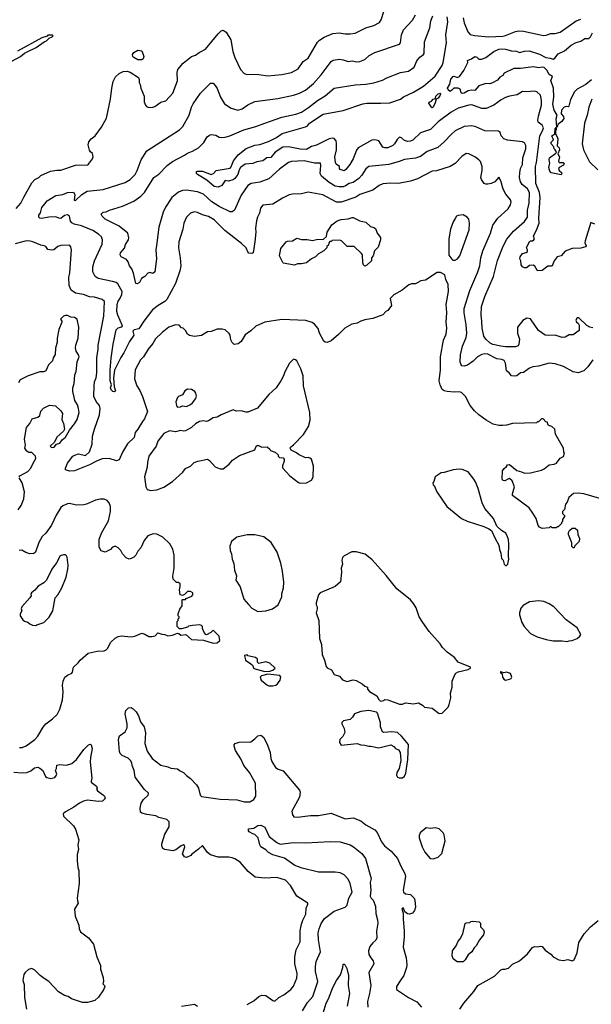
# Model space of a CAD drawing. Extents: x 1678759 to 1859541, y 384609 to 522867.
# Tile 383 of 466: x 1810131 to 1815899, y 420765 to 430697. Entities that reach past the tile are written whole.
import ezdxf

# ---------------------------------------------------------------- set-up
doc = ezdxf.new("R2010")
doc.units = 0

msp = doc.modelspace()

# ---------------------------------------------------------------- linework, layer by layer
at = {"layer": '0CON20XD'}
for points in [[(1810096.1, 428793.9), (1810141.4, 428845), (1810171.7, 428908.3), (1810255, 429050), (1810285, 429084.3), (1810324.5, 429105.5), (1810346.2, 429125), (1810441.8, 429168.2), (1810505, 429180), (1810545, 429180.6), (1810695, 429230.8), (1810815, 429234.4), (1810825, 429239.2), (1810865, 429292.5), (1810871.9, 429315), (1810866.1, 429346.1), (1810845, 429362.5), (1810835, 429380), (1810821.2, 429435), (1810830, 429465), (1810853.3, 429495), (1810893.9, 429526.1), (1810957.3, 429612.7), (1811006.2, 429705), (1811049.2, 429895), (1811060, 430005), (1811074.2, 430075), (1811099.7, 430120.3), (1811134.4, 430155.6), (1811175, 430173.8), (1811215, 430176.2), (1811247.7, 430167.7), (1811330, 430115), (1811338, 430095), (1811336.2, 430065), (1811346.2, 430045), (1811353.3, 430005), (1811386.7, 429925), (1811387, 429867), (1811400, 429835), (1811411.7, 429821.7), (1811433, 429813), (1811475, 429813.3), (1811495, 429820), (1811556.4, 429863.6), (1811605, 429878.8), (1811675.5, 429954.5), (1811725, 430080), (1811718.8, 430165), (1811726.7, 430195), (1811780.3, 430259.7), (1811813.3, 430285), (1811865, 430326), (1811905, 430338.8), (1811943, 430367), (1812005, 430398.8), (1812134, 430555), (1812165, 430583.8), (1812185, 430590), (1812215, 430572.5), (1812261.2, 430495), (1812281.4, 430375), (1812302.5, 430315), (1812359.2, 430195), (1812395, 430153.8), (1812415, 430146), (1812545, 430145.7), (1812635, 430131.4), (1812775, 430144.3), (1812875, 430164.3), (1812939.7, 430200.3), (1812992, 430275), (1813041.3, 430308.7), (1813135, 430470), (1813155, 430490), (1813205, 430522.2), (1813292.6, 430557.4), (1813355, 430565.8), (1813415, 430552.9), (1813465, 430552.9), (1813515, 430561.4), (1813623.3, 430615), (1813705, 430639.2), (1813761.2, 430668.8), (1813780, 430695), (1813810.7, 430789.3)], [(1815915, 427590), (1815885, 427596.7), (1815853.6, 427613.6), (1815775, 427690), (1815755, 427690), (1815742.5, 427665), (1815750, 427645), (1815766.7, 427636.7), (1815777, 427617), (1815778.3, 427561.7), (1815715, 427517.5), (1815675, 427516.7), (1815635, 427493.8), (1815605, 427491.2), (1815535.9, 427515.9), (1815465, 427510), (1815435, 427514.3), (1815365, 427562.9), (1815285, 427678), (1815250, 427685), (1815208.8, 427661.2), (1815154, 427595), (1815155.8, 427535), (1815173, 427473), (1815169.2, 427425), (1815161.9, 427408.1), (1815135, 427396.9), (1815035, 427397.6), (1814985, 427402.2), (1814905, 427420.8), (1814878.9, 427435), (1814836, 427475), (1814815.6, 427505.6), (1814797.1, 427585), (1814795.8, 427655), (1814787.5, 427715), (1814790.9, 427805), (1814823.8, 427905), (1814912.1, 428105), (1814953.4, 428266.6), (1815008.9, 428411.1), (1815047.8, 428482.2), (1815112.9, 428565), (1815225, 428661.9), (1815253.8, 428705), (1815254.2, 428775.8), (1815270.9, 428845), (1815275.3, 428955.3), (1815255, 428990.9), (1815203.1, 429035), (1815183.2, 429063.2), (1815173.8, 429105), (1815179.1, 429150.9), (1815185.4, 429194.6), (1815204.6, 429235), (1815208.2, 429305), (1815238.5, 429395), (1815238.9, 429428.9), (1815226.2, 429455), (1815205, 429464.3), (1815055, 429481.9), (1815015, 429494.2), (1814988.8, 429525), (1814980.7, 429560.7), (1814963.9, 429573.9), (1814825, 429574.4), (1814733.8, 429615), (1814695, 429625.5), (1814615, 429619.5), (1814526, 429575), (1814487, 429543), (1814416.1, 429463.9), (1814351.7, 429408.3), (1814243.1, 429366.9), (1814175, 429318.2), (1814125, 429299.6), (1814015, 429288.5), (1813960.8, 429265), (1813855.6, 429235.6), (1813655, 429217.8), (1813625, 429193.1), (1813585, 429129.2), (1813553.1, 429095), (1813495, 429053.4), (1813455, 429044), (1813419.4, 429020.6), (1813395, 429012.7), (1813355, 429010.4), (1813315, 429019.1), (1813255, 429055.4), (1813177.4, 429117.4), (1813163.3, 429145), (1813170, 429225), (1813165, 429248.8), (1813105, 429250), (1813002.7, 429272.7), (1812875, 429265.5), (1812845, 429256.7), (1812751.9, 429188.1), (1812645, 429092.9), (1812555, 429057.8), (1812466.4, 429043.6), (1812434.2, 429025), (1812366, 428926), (1812298.5, 428775), (1812275, 428758.5), (1812255, 428760), (1812145, 428813.9), (1812071.2, 428861.2), (1811985, 428936.5), (1811925, 428961.8), (1811815, 428977.9), (1811775, 428974.5), (1811735, 428957.8), (1811665.6, 428905), (1811603.8, 428806.2), (1811579.5, 428755), (1811534.5, 428605), (1811510.3, 428420.3), (1811504.4, 428375), (1811510.5, 428285), (1811496.2, 428155), (1811475, 428138), (1811445, 428146), (1811425, 428140.5), (1811394.5, 428105.5), (1811359.2, 428085), (1811340, 428045), (1811318.3, 428031.7), (1811302.9, 428035), (1811278.6, 428138.6), (1811261.5, 428185), (1811237.9, 428215), (1811225, 428254), (1811208.5, 428278.5), (1811155.9, 428305.9), (1811144.2, 428325), (1811150, 428345), (1811187.8, 428392.2), (1811199.5, 428430.5), (1811228.5, 428475), (1811231.1, 428495), (1811223.1, 428543.1), (1811135.7, 428615), (1810994.2, 428685), (1810962, 428715), (1810953.8, 428735), (1810975, 428755.7), (1811005, 428758), (1811036.7, 428775), (1811168.8, 428815), (1811282.7, 428867.3), (1811354.7, 428915.3), (1811390.9, 428955), (1811484.1, 429105.9), (1811535, 429139.4), (1811620.8, 429225), (1811673.8, 429266.2), (1811795, 429328.9), (1811825, 429351.1), (1811875, 429370), (1811935, 429403.3), (1811990.3, 429459.7), (1812022, 429515), (1812045, 429533.8), (1812065, 429538), (1812111.2, 429531.2), (1812145, 429510.8), (1812165, 429507.1), (1812205, 429511.9), (1812253.3, 429525), (1812393.1, 429586.9), (1812515, 429618.1), (1812604.3, 429654.3), (1812775.3, 429714.7), (1812916.9, 429743.1), (1812975, 429765.5), (1813045, 429810.5), (1813135, 429881.1), (1813215, 429930), (1813305, 430007.8), (1813515, 430040), (1813625, 430045.6), (1813705, 430061.5), (1813792.1, 430087.9), (1813835, 430110.8), (1813975, 430165.6), (1814055, 430178.6), (1814111.1, 430218.9), (1814137.7, 430282.3), (1814169.3, 430320.7), (1814205.4, 430344.6), (1814213.4, 430356.6), (1814215, 430472.5), (1814268.2, 430615), (1814279.5, 430685), (1814300.9, 430735)], [(1811695.5, 429554.5), (1811745, 429585.8), (1811778.9, 429621.1), (1811840, 429735), (1811864.5, 429815), (1811881.4, 429848.6), (1811954.2, 429955), (1812055, 430056), (1812085, 430056.2), (1812105, 430033.3), (1812125, 430002.5), (1812157.5, 429915), (1812199.1, 429849.1), (1812265, 429803.1), (1812333.5, 429783.5), (1812375, 429797.1), (1812432.6, 429837.4), (1812505, 429870.6), (1812735, 429900.6), (1812895, 429936.7), (1812956.2, 429956.2), (1813015, 429987.3), (1813095.7, 430055), (1813175, 430141.4), (1813275, 430274.2), (1813295, 430288.6), (1813355, 430299.4), (1813395, 430293.1), (1813445, 430274.4), (1813485, 430282.9), (1813532.1, 430272.1), (1813565, 430274.3), (1813615.5, 430294.5), (1813656.2, 430335), (1813713.4, 430366.6), (1813965, 430451.2), (1813972.5, 430465), (1813984.5, 430545), (1814005.7, 430595), (1814096.1, 430693.9), (1814125.4, 430745)], [(1814097.4, 429482.6), (1814075, 429470.6), (1814045, 429468.1), (1814015, 429478.1), (1813985, 429505.6), (1813965, 429510.8), (1813939.8, 429490.2), (1813913.6, 429445), (1813895, 429426.5), (1813845, 429403.3), (1813815, 429404.4), (1813795, 429412.5), (1813755, 429475.6), (1813715, 429484.5), (1813685, 429480.5), (1813547.1, 429405), (1813530.4, 429379.6), (1813497.7, 429295), (1813463.1, 429235), (1813422, 429185), (1813405, 429173.1), (1813366.4, 429186.4), (1813360, 429195), (1813359.5, 429215), (1813325, 429240.6), (1813316.4, 429256.4), (1813310.3, 429315), (1813326.9, 429383.1), (1813327.6, 429447.6), (1813324.3, 429475), (1813305, 429497.1), (1813285, 429503.1), (1813255, 429496.9), (1813127.2, 429432.8), (1813075, 429417.7), (1813025, 429388.2), (1812961.1, 429391.1), (1812844.7, 429415.3), (1812785, 429410), (1812709.9, 429360.1), (1812665, 429308.2), (1812625, 429302.5), (1812585, 429273.6), (1812525, 429262.9), (1812482.4, 429247.6), (1812405, 429240.3), (1812359.6, 429205), (1812345, 429181.2), (1812331.8, 429135), (1812303.1, 429095), (1812285, 429083.1), (1812235, 429068), (1812205, 429076), (1812171.4, 429025), (1812135, 429006.9), (1812095, 429015.5), (1812018.9, 429078.9), (1811927.1, 429135), (1811915.8, 429145), (1811916, 429165), (1811925, 429170), (1811975, 429168.6), (1812065, 429135.5), (1812085.4, 429144.6), (1812115, 429175.7), (1812255, 429199.5), (1812266.7, 429213.3), (1812275, 429238.8), (1812288.1, 429271.9), (1812336, 429335), (1812415, 429396.5), (1812505, 429430.9), (1812552.8, 429437.2), (1812642.6, 429467.4), (1812722.5, 429507.5), (1812781.2, 429548.8), (1813015, 429615.4), (1813035, 429627.3), (1813056.2, 429655), (1813195, 429743.3), (1813395, 429780.8), (1813595, 429848.2), (1813635.6, 429854.4), (1813775, 429856.7), (1813865, 429856.9), (1813973, 429897), (1814005, 429920.6), (1814105, 429965.6), (1814205, 430028.2), (1814325, 430127.5), (1814392.7, 430235), (1814405.4, 430265), (1814436.4, 430465), (1814430, 430545), (1814450.9, 430675), (1814445.6, 430725)], [(1814605, 430716.2), (1814616.9, 430665), (1814653.1, 430575), (1814677.8, 430547.8), (1814722.2, 430537.8), (1814865, 430525.5), (1815005, 430530.8), (1815035, 430536.2), (1815135, 430576.7), (1815166.6, 430583.4), (1815215, 430580.5), (1815417.4, 430537.4), (1815445, 430540.5), (1815492.4, 430557.6), (1815535, 430558.9), (1815585, 430571.5), (1815745, 430684.4), (1815795, 430702.9)], [(1815900.2, 430089.8), (1815845, 430041.8), (1815758.1, 429995), (1815731.2, 429968.8), (1815688, 429892), (1815671.2, 429825), (1815665, 429816.7), (1815645, 429820.8), (1815625, 429815.5), (1815598.1, 429785), (1815596.2, 429746.2), (1815619.2, 429719.2), (1815621.7, 429701.7), (1815601.4, 429668.6), (1815561.7, 429638.3), (1815555, 429612.5), (1815550, 429615), (1815544.1, 429695.9), (1815555.8, 429735), (1815524, 429784), (1815512, 429845), (1815520.6, 429915), (1815516.4, 430005), (1815492, 430085), (1815506.2, 430125), (1815474.3, 430144.3), (1815448.8, 430188.8), (1815425, 430215.5), (1815405, 430218), (1815365, 430210), (1815315, 430220), (1815185, 430204.5), (1815116.9, 430203.1), (1815021.5, 430158.5), (1815005, 430133.1), (1814975, 430118.9), (1814952.6, 430087.4), (1814900.8, 430059.2), (1814875, 430051.5), (1814835, 430053.1), (1814765, 430029.3), (1814725, 429982.7), (1814695, 429986.6), (1814655, 429980.2), (1814615, 429956.2), (1814595, 429953.8), (1814585, 429958.8), (1814575.5, 429995), (1814555, 430006.7), (1814513.3, 430005), (1814490.8, 429985), (1814475, 429974), (1814455, 429990.6), (1814448.5, 430005), (1814472.9, 430047.1), (1814481.7, 430098.3), (1814505, 430124.3), (1814515, 430126.9), (1814545, 430112.3), (1814569.5, 430125), (1814614.4, 430185.6), (1814652, 430265), (1814650, 430285), (1814689.2, 430300.8), (1814723.3, 430325), (1814745, 430318), (1814765, 430298), (1814795, 430298), (1814835, 430316.5), (1814915, 430377.2), (1814965, 430399.2), (1814995, 430402.5), (1815035, 430398.7), (1815095, 430381.7), (1815145, 430379.2), (1815175, 430366.7), (1815225, 430381.2), (1815272.2, 430382.2), (1815375, 430350.4), (1815441.2, 430315), (1815485, 430310), (1815515, 430299.4), (1815532.6, 430307.4), (1815565, 430352), (1815627.6, 430382.4), (1815695, 430440.3), (1815745, 430467.5), (1815795, 430479.3), (1815835, 430506.2), (1815875, 430508.1), (1815892.2, 430525), (1815912, 430565)], [(1810051.1, 430278.9), (1810140, 430325), (1810179.3, 430360.7), (1810206.6, 430373.4), (1810298.8, 430415), (1810376.8, 430473.2), (1810402.5, 430485), (1810430, 430510), (1810460, 430525), (1810467.5, 430535), (1810461.7, 430541.7), (1810415, 430540), (1810408.3, 430531.7), (1810355, 430512.5), (1810110.8, 430379.2)], [(1811365, 430292.9), (1811325, 430293.2), (1811282, 430315), (1811272, 430325), (1811268.8, 430345), (1811282.3, 430367.7), (1811325, 430388.6), (1811365, 430383.3), (1811384, 430325), (1811377.6, 430302.4), (1811365, 430292.9)], [(1815933.9, 428633.9), (1815895, 428650), (1815837.5, 428465), (1815834.3, 428445), (1815847.5, 428415), (1815841.2, 428405), (1815795, 428393.1), (1815705, 428390), (1815635, 428363.8), (1815595, 428313.8), (1815555, 428304.2), (1815524.7, 428265.3), (1815505, 428215.8), (1815495, 428210), (1815459.7, 428210.3), (1815405, 428166.2), (1815355, 428163.8), (1815329.2, 428209.2), (1815311.3, 428221.3), (1815275, 428217.8), (1815245, 428195.7), (1815225, 428192.5), (1815203.3, 428203.3), (1815191.2, 428225), (1815188.8, 428265), (1815179.2, 428285), (1815181.1, 428305), (1815205, 428339.2), (1815241.7, 428348.3), (1815255, 428360), (1815255.8, 428375), (1815244.2, 428395), (1815275, 428458.8), (1815285, 428468), (1815305, 428466.9), (1815320.6, 428475), (1815325.4, 428485.4), (1815315.8, 428515), (1815318.1, 428525), (1815346.1, 428575), (1815374.1, 428645), (1815370.3, 428695), (1815383.8, 428905), (1815376.3, 428955), (1815339.1, 429045), (1815335.3, 429215), (1815347.3, 429255), (1815378.2, 429525), (1815407.7, 429575), (1815416.2, 429605), (1815405, 429631.9), (1815363, 429663), (1815358.9, 429685), (1815365, 429722.5), (1815396.1, 429835), (1815396.1, 429885), (1815385, 429936), (1815349.8, 429969.8), (1815327.6, 429977.6), (1815245, 429970), (1815205, 429972.9), (1815150.3, 429939.7), (1815075, 429926.9), (1815035, 429913.1), (1814989.8, 429890.2), (1814914.7, 429835.3), (1814838.6, 429801.4), (1814795, 429802.5), (1814695, 429837.9), (1814665, 429835.4), (1814555, 429805.4), (1814485, 429765.5), (1814355, 429665.5), (1814275, 429588.9), (1814175, 429554.3), (1814097.4, 429482.6)], [(1814295, 429807.5), (1814285, 429813.8), (1814261.4, 429855), (1814264.2, 429865), (1814286, 429874), (1814305, 429895.8), (1814327, 429903), (1814330, 429925), (1814355, 429950), (1814370, 429955), (1814376.4, 429946.4), (1814375, 429934.3), (1814355, 429905.7), (1814333, 429897), (1814325, 429858), (1814305, 429816), (1814295, 429807.5)], [(1815905, 429894.2), (1815874.4, 429815), (1815858.2, 429735), (1815831.9, 429651.9), (1815807.8, 429445), (1815821.1, 429385), (1815882.1, 429262.1), (1815965, 429183.3)], [(1815595, 429133.8), (1815493.9, 429153.9), (1815480.5, 429170.5), (1815471.4, 429205), (1815481.7, 429248.3), (1815474.6, 429284.6), (1815477.5, 429305), (1815540, 429350), (1815546.7, 429363.3), (1815535.8, 429385.8), (1815523.3, 429395), (1815522.5, 429415), (1815492.5, 429445), (1815495, 429460), (1815517.5, 429485), (1815501.4, 429525), (1815530, 429545), (1815534.3, 429595), (1815545, 429610), (1815546.2, 429586.2), (1815537.5, 429572.5), (1815537, 429547), (1815556, 429515), (1815560, 429495), (1815556, 429426), (1815573.8, 429405), (1815578, 429385), (1815560, 429345), (1815579.2, 429315), (1815568.9, 429268.9), (1815575.7, 429255.7), (1815615, 429256.2), (1815623.8, 429245), (1815619.7, 429230.3), (1815573.9, 429206.1), (1815567.5, 429195), (1815575, 429177.5), (1815600, 429155), (1815602.5, 429145), (1815595, 429133.8)], [(1815915.6, 427265), (1815862.9, 427195), (1815822.9, 427155), (1815765, 427136.4), (1815715, 427145.5), (1815617.3, 427197.3), (1815535, 427226.5), (1815475, 427233.5), (1815365, 427201.8), (1815310, 427195), (1815275, 427180.6), (1815215, 427139.4), (1815185, 427134), (1815148.8, 427105), (1815125, 427101.1), (1815095, 427105.8), (1815071.1, 427135), (1815043.1, 427155), (1815033.8, 427233.8), (1815018.8, 427258.8), (1814995, 427270), (1814945, 427275.4), (1814855, 427323.8), (1814824.6, 427325.4), (1814795, 427318.8), (1814752.2, 427295), (1814708.1, 427251.9), (1814648.3, 427211.7), (1814615, 427201.4), (1814594.3, 427204.3), (1814584.4, 427214.4), (1814576.9, 427245), (1814580, 427315), (1814600, 427405), (1814635, 427491.2), (1814642.1, 427535), (1814637.6, 427617.6), (1814615, 427740), (1814617.9, 427785), (1814672.7, 427965), (1814755.5, 428155), (1814773.5, 428215), (1814785.4, 428295), (1814804, 428366), (1814882.2, 428545), (1814906.4, 428623.6), (1814955.5, 428694.5), (1815060.3, 428789.7), (1815085, 428830), (1815091.4, 428855), (1815085, 428878.8), (1815037.8, 428937.8), (1815008.3, 428988.3), (1814985, 429070), (1814965, 429110), (1814925, 429062.5), (1814890, 429045), (1814855, 429036.7), (1814835, 429036.7), (1814817.5, 429045), (1814790, 429085), (1814784.1, 429105.9), (1814798, 429175), (1814798, 429215), (1814780, 429265), (1814763.8, 429285), (1814723.3, 429315), (1814664.1, 429344.1), (1814635, 429345.8), (1814593, 429317), (1814525, 429247.5), (1814475, 429215.7), (1814336.6, 429173.4), (1814295, 429167.8), (1814145, 429093.1), (1814075, 429069.4), (1813955, 429045.8), (1813875, 429049.4), (1813795, 429041.9), (1813758.8, 429025), (1813693.3, 428976.7), (1813565, 428933.3), (1813521.8, 428908.2), (1813375, 428857.7), (1813327.3, 428857.3), (1813191.7, 428931.7), (1813043.5, 428956.5), (1812975, 428940), (1812885, 428937.5), (1812850.7, 428929.3), (1812782.6, 428897.4), (1812685, 428837.1), (1812584.3, 428825.7), (1812560, 428795), (1812550.8, 428745), (1812530, 428705), (1812520.9, 428669.1), (1812510, 428595), (1812513.1, 428555), (1812503.8, 428455), (1812486.7, 428345), (1812475, 428337.5), (1812445, 428342.5), (1812433.9, 428353.9), (1812416.2, 428395), (1812370.6, 428440.6), (1812200.5, 428570.5), (1812095, 428676.7), (1812035, 428710.6), (1811975, 428728.9), (1811925, 428752.9), (1811895, 428758.6), (1811855, 428746), (1811813.4, 428706.6), (1811787.5, 428645), (1811777.1, 428585), (1811735.6, 428455), (1811734.4, 428395), (1811751.1, 428295), (1811756.7, 428215), (1811748.9, 428165), (1811702.9, 428035), (1811615, 427874), (1811595, 427854.2), (1811527.5, 427815), (1811470.9, 427769.1), (1811385, 427657.1), (1811335, 427578), (1811285, 427568.6), (1811274.2, 427555), (1811275, 427543.3), (1811284.4, 427515), (1811240.6, 427449.4), (1811183.5, 427335), (1811151.3, 427288.7), (1811089.5, 427160.5), (1811078.1, 427085), (1811085.8, 426995), (1811096.4, 426953.6), (1811086.7, 426943.3), (1811070, 426945), (1811055, 426962.5), (1811048, 426985), (1811057.8, 427015), (1811045.5, 427055), (1811043.4, 427163.4), (1811053.4, 427283.4), (1811076.2, 427425), (1811105, 427570), (1811125, 427587.8), (1811161.4, 427598.6), (1811169.7, 427610.3), (1811123.1, 427715), (1811112, 427755), (1811115.7, 427825), (1811125, 427856.7), (1811140.3, 427879.7), (1811160.8, 427925), (1811165.6, 427955), (1811121.4, 428031.4), (1811104.6, 428044.6), (1811067.8, 428057.8), (1810923.8, 428085), (1810894.2, 428105), (1810870, 428155), (1810869.4, 428205), (1810886.7, 428265), (1810964.2, 428434.2), (1810967.5, 428475), (1810957.4, 428507.4), (1810926, 428535), (1810869.5, 428569.5), (1810755, 428616.4), (1810680, 428635), (1810656.9, 428646.9), (1810643.6, 428665), (1810632.7, 428715), (1810615, 428728.9), (1810585, 428722.7), (1810545, 428692.2), (1810525, 428694.3), (1810495, 428709.2), (1810425, 428706), (1810355, 428692.5), (1810335, 428696.2), (1810324, 428705), (1810324.2, 428725), (1810342.1, 428747.9), (1810355, 428801.2), (1810385, 428840), (1810409.7, 428870.3), (1810495, 428924.4), (1810565, 428934.4), (1810615, 428955.6), (1810675, 428955.7), (1810687.5, 428935), (1810682, 428875), (1810694.4, 428874.4), (1810758.6, 428935), (1810813.6, 428966.4), (1810975, 428985.7), (1811195, 429055.7), (1811246.4, 429083.6), (1811296.7, 429135), (1811318.1, 429175), (1811356.4, 429283.6), (1811414.5, 429375.5), (1811695.5, 429554.5)], [(1813615, 428212.5), (1813600, 428225), (1813593, 428243), (1813590, 428325), (1813579.3, 428339.3), (1813505, 428410), (1813435, 428410), (1813380, 428465), (1813361.7, 428471.7), (1813285, 428470), (1813275, 428460), (1813261.7, 428458.3), (1813250, 428445), (1813248.3, 428421.7), (1813231.7, 428408.3), (1813230, 428395), (1813200, 428365), (1813145, 428336.7), (1813115, 428303.8), (1813075, 428283.8), (1813025, 428246), (1812975, 428233.8), (1812935, 428233.3), (1812905, 428222.5), (1812790.7, 428240.7), (1812752.5, 428315), (1812765, 428390), (1812820, 428455), (1812835, 428462.5), (1812885, 428467.5), (1812927, 428493), (1812975, 428481.2), (1813030.7, 428480.7), (1813085, 428470), (1813125, 428480), (1813197, 428483), (1813228.3, 428511.7), (1813232.5, 428555), (1813281.7, 428628.3), (1813335, 428667.5), (1813375, 428682), (1813445, 428688), (1813485, 428703.3), (1813495, 428701.2), (1813565, 428668.8), (1813625, 428653.3), (1813671.7, 428611.7), (1813705, 428602.5), (1813720.7, 428590.7), (1813737.5, 428545), (1813771.7, 428501.7), (1813773.3, 428475), (1813748.3, 428401.7), (1813712.5, 428365), (1813697.5, 428315), (1813680, 428295), (1813680, 428265), (1813635, 428220), (1813615, 428212.5)], [(1814525, 428272.5), (1814547.5, 428285), (1814573.9, 428316.1), (1814665.8, 428575.8), (1814670.8, 428645), (1814662, 428685), (1814646.8, 428706.8), (1814605, 428728.8), (1814555, 428723.3), (1814540, 428715), (1814525, 428692.5), (1814505, 428657.5), (1814480, 428585), (1814460, 428485), (1814463, 428323), (1814491.7, 428281.7), (1814503, 428273), (1814525, 428272.5)], [(1816124.3, 425825.7), (1815825, 425914.2), (1815765, 425921.2), (1815720.7, 425919.3), (1815673.9, 425876.1), (1815655, 425830), (1815638.3, 425811.7), (1815630, 425755), (1815610, 425735), (1815607.5, 425725), (1815610, 425715), (1815630, 425695), (1815630, 425685), (1815610, 425655), (1815610, 425635), (1815600, 425625), (1815600, 425615), (1815565, 425580), (1815555, 425580), (1815545, 425570), (1815505, 425570), (1815495, 425580), (1815485, 425580), (1815475, 425570), (1815403, 425563), (1815377, 425577), (1815363.3, 425595), (1815342.5, 425665), (1815310.7, 425720.7), (1815271.7, 425771.7), (1815105, 425897.5), (1815103.9, 425913.9), (1815124.2, 425985), (1815102, 426045), (1815075, 426068), (1815062.9, 426067.1), (1815025, 426044), (1815005, 426050), (1815000, 426065), (1815003.3, 426145), (1815020.7, 426169.3), (1815045, 426190), (1815053.9, 426206.1), (1815075, 426210), (1815148.3, 426148.3), (1815195, 426137.5), (1815225, 426122.5), (1815285, 426126.7), (1815395, 426153.3), (1815425, 426166.7), (1815474.1, 426205.9), (1815525, 426213.3), (1815547.5, 426225), (1815585, 426272.5), (1815619.3, 426290.7), (1815630, 426325), (1815623, 426333), (1815617.5, 426375), (1815537.5, 426515), (1815530, 426565), (1815500, 426595), (1815470, 426605), (1815460, 426615), (1815458.3, 426638.3), (1815441.7, 426641.7), (1815415, 426670), (1815395, 426670), (1815365, 426640), (1815355, 426640), (1815345, 426630), (1815105, 426623.8), (1815045, 426606.2), (1815005, 426602), (1814965, 426603.8), (1814907.7, 426617.7), (1814837.7, 426657.7), (1814765, 426710), (1814720.3, 426750.3), (1814676.2, 426805), (1814628.8, 426895), (1814590, 426935), (1814565, 426944.2), (1814515, 426939.4), (1814445, 426946.5), (1814415, 426953.3), (1814395.4, 426965.4), (1814372.6, 427012.6), (1814364.5, 427054.5), (1814377.5, 427165), (1814377.5, 427295), (1814408.6, 427465), (1814434.4, 427525), (1814442.9, 427585), (1814434.4, 427645), (1814440, 427745), (1814434.4, 427825), (1814457.8, 427955), (1814453.8, 428025), (1814431.2, 428075), (1814420, 428125), (1814377, 428147), (1814345, 428146.7), (1814225, 428071.2), (1814178.3, 428061.7), (1814125, 428033.3), (1814085, 428032.5), (1814056.4, 428023.6), (1813990.7, 427969.3), (1813907, 427923), (1813870, 427885), (1813882.5, 427815), (1813846.4, 427763.6), (1813827, 427753), (1813795, 427720), (1813695, 427682.5), (1813615, 427670), (1813573.2, 427656.8), (1813535, 427636.2), (1813484.3, 427625.7), (1813413.2, 427586.8), (1813349.7, 427520.3), (1813275, 427456.7), (1813235, 427440), (1813215, 427443.3), (1813200, 427455), (1813155.8, 427535), (1813142.1, 427582.1), (1813107, 427627), (1813082.7, 427642.7), (1813017.7, 427662.3), (1812775, 427671.4), (1812605, 427646.9), (1812515, 427604), (1812465, 427558.8), (1812405, 427516.7), (1812365, 427452.5), (1812335, 427427.5), (1812295, 427420), (1812275, 427440), (1812263, 427467), (1812256.7, 427515), (1812245, 427532.5), (1812205, 427570), (1812175, 427576.7), (1812125, 427576.2), (1812065, 427552.5), (1812025, 427547.5), (1811965, 427510), (1811895, 427500), (1811845, 427510), (1811823.3, 427525), (1811803, 427563), (1811780, 427585), (1811765, 427590), (1811740, 427615), (1811705, 427618.8), (1811635, 427594), (1811568.9, 427541.1), (1811503.3, 427476.7), (1811475, 427430.8), (1811427.8, 427375), (1811381.9, 427295), (1811351.4, 427265), (1811298.1, 427165), (1811288.2, 427075), (1811313.3, 427005), (1811343.5, 426955), (1811368.9, 426895), (1811422, 426745), (1811390.7, 426670.7), (1811369.4, 426645), (1811325, 426568), (1811295, 426533.8), (1811285, 426482), (1811220.3, 426419.7), (1811170, 426335), (1811134.3, 426255.7), (1811107.7, 426247.7), (1811035, 426269.6), (1810965, 426266.7), (1810904.7, 426245.3), (1810835, 426207.9), (1810685, 426146), (1810632.5, 426142.5), (1810592.5, 426155), (1810593.6, 426173.6), (1810612.8, 426225), (1810667.2, 426292.8), (1810686.4, 426305), (1810725, 426318.7), (1810795, 426302.4), (1810835, 426336.7), (1810862.9, 426415), (1810865.3, 426495), (1810886.9, 426565), (1810935, 426711.2), (1810944.5, 426775), (1810935.5, 426805), (1810904.6, 426845), (1810881.1, 426895), (1810882, 427002), (1810885.4, 427045), (1810902.1, 427085), (1810911.3, 427135), (1810908.2, 427285), (1810924.6, 427375), (1810922.9, 427415), (1810980.5, 427705), (1810986.9, 427855), (1810965, 427874.2), (1810885, 427898.2), (1810835, 427901.5), (1810775, 427925.6), (1810695, 427938.6), (1810649.5, 427969.5), (1810630.6, 428015), (1810626.7, 428095), (1810638.1, 428145), (1810655.7, 428375), (1810648, 428405), (1810632.7, 428422.7), (1810545, 428418.9), (1810515, 428408.5), (1810475, 428375.6), (1810451.4, 428371.4), (1810415, 428378.8), (1810395, 428408), (1810377.6, 428417.6), (1810345, 428422.5), (1810265, 428456.9), (1810225, 428465.6), (1810185, 428464.4), (1810085, 428436.9)], [(1810127.5, 426085), (1810133.9, 426096.1), (1810215, 426140), (1810245, 426173.3), (1810268.8, 426225), (1810295, 426270), (1810292.5, 426295), (1810255, 426330), (1810225, 426332.5), (1810202.5, 426345), (1810183.3, 426375), (1810190, 426405), (1810181.2, 426465), (1810198.8, 426585), (1810233.8, 426625), (1810258.8, 426671.2), (1810315, 426688.7), (1810335.3, 426704.7), (1810345, 426747.5), (1810371.2, 426778.8), (1810431.7, 426808.3), (1810493.6, 426803.6), (1810545, 426752.5), (1810562.5, 426725), (1810556.7, 426665), (1810572.5, 426625), (1810582.5, 426565), (1810572.5, 426545), (1810505, 426487.5), (1810483, 426437), (1810440, 426395), (1810453, 426383), (1810477.5, 426385), (1810503.3, 426416.7), (1810535, 426426.7), (1810560.3, 426459.7), (1810595, 426487.5), (1810632.5, 426555), (1810685, 426620), (1810712.5, 426665), (1810731.4, 426735), (1810725.7, 426775), (1810715, 426813.3), (1810688.6, 426855), (1810679.7, 426889.7), (1810667.1, 426945), (1810666.9, 426985), (1810682.1, 427027.9), (1810688.5, 427115), (1810700.5, 427149.5), (1810711.4, 427245), (1810730, 427295), (1810725, 427318), (1810701.9, 427355), (1810695.6, 427385.6), (1810696.9, 427415), (1810721.4, 427485), (1810728.6, 427595), (1810710, 427675), (1810685, 427694), (1810647.3, 427697.3), (1810615, 427712), (1810595, 427714), (1810575, 427706.2), (1810542.5, 427675), (1810556, 427656), (1810556.2, 427645), (1810527, 427573), (1810509.2, 427485), (1810508, 427445), (1810492, 427385), (1810489.2, 427320.8), (1810470, 427285), (1810463.3, 427255), (1810423.3, 427215), (1810395, 427156.7), (1810375, 427146.2), (1810335, 427143.8), (1810215.9, 427104.1), (1810135, 427063.3), (1810118.8, 427035)], [(1811455, 425946.7), (1811515, 425954), (1811585, 425980.8), (1811672.4, 426037.6), (1811776.6, 426133.4), (1811805, 426171.2), (1811853.3, 426195), (1811890.5, 426229.5), (1811930, 426245), (1812025, 426263.3), (1812045, 426250), (1812105, 426187.5), (1812155, 426167.5), (1812185, 426167.5), (1812245, 426213.3), (1812277.7, 426252.3), (1812348.8, 426301.2), (1812503.3, 426356.7), (1812516.2, 426395), (1812535, 426406.2), (1812575, 426386.7), (1812627, 426387), (1812656.4, 426366.4), (1812661.7, 426351.7), (1812710, 426335), (1812738.3, 426308.3), (1812740, 426295), (1812751.7, 426281.7), (1812788.3, 426278.3), (1812800, 426265), (1812800, 426245), (1812783, 426197), (1812782.5, 426175), (1812856.1, 426096.1), (1812945, 426028.8), (1812965, 426023.3), (1813025, 426026.7), (1813075, 426052.5), (1813091.7, 426081.7), (1813097, 426193), (1813075, 426262.5), (1813060, 426275), (1813045, 426280), (1813015, 426277.5), (1812945, 426310), (1812925, 426327.5), (1812870, 426355), (1812860, 426375), (1812862.5, 426385), (1812895, 426407.5), (1812995, 426512.5), (1813045.9, 426594.1), (1813061.7, 426658.3), (1813060, 426735), (1812996, 427005), (1812990.8, 427105), (1812968.8, 427175), (1812927.5, 427255), (1812915, 427267.5), (1812895, 427272.5), (1812855, 427232.5), (1812806, 427145), (1812793.8, 427105), (1812767.5, 427055), (1812720, 426985), (1812644.3, 426915.7), (1812530.7, 426779.3), (1812435, 426737.5), (1812415, 426737.5), (1812365, 426752.5), (1812315, 426746.7), (1812285, 426760), (1812165, 426712.5), (1812125, 426686.7), (1812085, 426680), (1812035, 426650), (1812015, 426643.3), (1811985, 426650), (1811945, 426643.3), (1811905, 426620), (1811865, 426584), (1811805, 426551.2), (1811785, 426548), (1811755, 426553.8), (1811705, 426541.2), (1811641.7, 426548.3), (1811585, 426523.3), (1811525, 426446.7), (1811509.2, 426395), (1811436, 426295), (1811422.5, 426235), (1811419.2, 426185), (1811391.2, 426085), (1811402.5, 425985), (1811417, 425957), (1811455, 425946.7)], [(1811725, 426787.5), (1811755, 426793.3), (1811775, 426802.5), (1811815, 426796.7), (1811856.1, 426813.9), (1811875, 426832.5), (1811908.8, 426875), (1811915.9, 426904.1), (1811909.5, 426929.5), (1811897.5, 426945), (1811865, 426966.2), (1811825, 426968.8), (1811798.3, 426951.7), (1811775, 426912.5), (1811735, 426897.5), (1811723.6, 426886.4), (1811707, 426843), (1811713.6, 426803.6), (1811725, 426787.5)], [(1815045, 425190), (1815056.4, 425203.6), (1815066.7, 425255), (1815062.5, 425285), (1815066.7, 425405), (1815063.3, 425455), (1815055, 425480), (1815035.9, 425515.9), (1814993.6, 425543.6), (1814947, 425587), (1814912.5, 425665), (1814825, 425766.7), (1814798.6, 425825), (1814758.3, 425968.3), (1814730.8, 426035), (1814715, 426063.8), (1814655.5, 426135.5), (1814595, 426160), (1814565, 426162), (1814503.9, 426156.1), (1814415, 426128.8), (1814385, 426126.7), (1814322.5, 426085), (1814311.7, 426038.3), (1814300, 426025), (1814302.5, 426005), (1814315, 426000), (1814340, 425935), (1814441.2, 425785), (1814590, 425665), (1814645, 425638), (1814815, 425583.3), (1814865, 425562.5), (1814893, 425543), (1814927.5, 425465), (1814967.5, 425395), (1814973.6, 425353.6), (1814987.5, 425315), (1814993, 425263), (1815010, 425245), (1815020, 425205), (1815031.7, 425191.7), (1815045, 425190)], [(1810115.9, 425754.1), (1810145.6, 425795), (1810174.6, 425865.4), (1810181.4, 425935), (1810157.5, 426025), (1810126.7, 426075)], [(1810130, 423355), (1810155, 423354), (1810195, 423372.2), (1810285.6, 423435), (1810315, 423468.6), (1810368.3, 423561.7), (1810394.3, 423595), (1810464, 423645), (1810510.5, 423689.5), (1810536.8, 423743.2), (1810562.2, 423837.8), (1810571.1, 423915), (1810564.4, 423985), (1810570, 424025), (1810586.2, 424065), (1810613.6, 424086.4), (1810656.2, 424105), (1810664, 424115), (1810673.9, 424166.1), (1810721.7, 424208.3), (1810742.3, 424237.7), (1810822.3, 424307.7), (1810912.3, 424327.7), (1810985, 424332), (1811005, 424341.2), (1811018.8, 424355), (1811052.6, 424417.4), (1811095, 424458), (1811124.4, 424475.6), (1811155, 424482.5), (1811255, 424472.5), (1811292.3, 424477.7), (1811365, 424508.8), (1811395, 424500), (1811435, 424476.7), (1811465, 424476.7), (1811497, 424483), (1811525, 424512.5), (1811565, 424497.5), (1811597, 424497), (1811625, 424482.5), (1811671.7, 424488.3), (1811725, 424510), (1811737, 424507), (1811758.3, 424488.3), (1811807, 424497), (1811863.6, 424443.6), (1811985, 424437.5), (1812085, 424407.5), (1812125, 424410), (1812150, 424435), (1812145, 424480), (1812085, 424540), (1812060, 424515), (1812017, 424493), (1812010, 424495), (1811993.3, 424515), (1811977.5, 424555), (1811977, 424577), (1811967, 424587), (1811945, 424592.5), (1811875, 424587.5), (1811835, 424580), (1811825, 424570), (1811765, 424552.5), (1811743, 424553), (1811720, 424575), (1811720, 424625), (1811730, 424635), (1811730, 424655), (1811740, 424665), (1811740, 424675), (1811730, 424685), (1811730, 424705), (1811748.3, 424751.7), (1811770, 424785), (1811770, 424845), (1811775, 424850), (1811805, 424850), (1811811.7, 424858.3), (1811867, 424883), (1811880, 424895), (1811880, 424915), (1811855, 424930), (1811825, 424930), (1811795, 424900), (1811775, 424890), (1811750, 424895), (1811742.5, 424945), (1811751.7, 424978.3), (1811750, 425005), (1811735, 425020), (1811715, 425020), (1811680, 425055), (1811677.5, 425085), (1811688.8, 425165), (1811690, 425295), (1811675.8, 425355), (1811645, 425408.8), (1811575, 425476), (1811515, 425506), (1811479.3, 425510.7), (1811425, 425490), (1811387.5, 425445), (1811355, 425370), (1811325, 425337.5), (1811303.3, 425295), (1811282.5, 425275), (1811255, 425261.2), (1811235, 425256.7), (1811205, 425270), (1811169.3, 425309.3), (1811153, 425343), (1811125, 425370), (1811101.7, 425381.7), (1811085, 425382.5), (1811065, 425372.5), (1811046.1, 425353.9), (1810995, 425327.5), (1810955, 425340), (1810933.3, 425375), (1810931.7, 425458.3), (1810960, 425525), (1811027.7, 425642.3), (1811048.8, 425735), (1811046.2, 425785), (1811035, 425822.5), (1811015, 425846.7), (1810985, 425860), (1810945, 425861.2), (1810895, 425851.2), (1810805, 425808.8), (1810777.7, 425802.3), (1810705, 425798.8), (1810635, 425815.8), (1810615, 425812), (1810565, 425792.9), (1810545, 425777.5), (1810499.2, 425700.8), (1810452.8, 425597.2), (1810395, 425518), (1810357.6, 425482.4), (1810322.9, 425425), (1810289.2, 425325), (1810275, 425310.8), (1810235, 425310), (1810193.4, 425323.4), (1810153.3, 425345), (1810125, 425344.4)], [(1812535, 424727.5), (1812615, 424732.5), (1812682.5, 424755), (1812738.8, 424795), (1812776.7, 424875), (1812776, 424905), (1812792, 424965), (1812795.9, 425024.1), (1812782.5, 425135), (1812765.6, 425215), (1812730, 425325), (1812670, 425425), (1812595, 425480.8), (1812505, 425500.8), (1812425, 425500), (1812324, 425476), (1812267.5, 425435), (1812253.3, 425385), (1812253.6, 425343.6), (1812269.3, 425309.3), (1812276.7, 425255), (1812293, 425213), (1812300, 425145), (1812318.3, 425088.3), (1812312.5, 425045), (1812356.2, 424975), (1812393, 424853), (1812439.3, 424799.3), (1812475, 424762.5), (1812535, 424727.5)], [(1815725, 425370), (1815715, 425370), (1815703, 425383), (1815701.7, 425421.7), (1815670, 425505), (1815670, 425525), (1815680, 425545), (1815705, 425567.5), (1815735, 425567.5), (1815758.3, 425548.3), (1815763, 425503), (1815780, 425465), (1815777, 425433), (1815730, 425385), (1815725, 425370)], [(1810295, 424586.7), (1810305, 424592.5), (1810375, 424617.5), (1810428.8, 424671.2), (1810465.6, 424734.4), (1810490, 424865), (1810517.5, 424895), (1810556, 424965), (1810600, 425075), (1810618, 425155), (1810618.8, 425195), (1810610, 425275), (1810605, 425290), (1810595, 425297.5), (1810575, 425300), (1810540.5, 425289.5), (1810503.1, 425216.9), (1810456, 425155), (1810402, 425045), (1810373.8, 425015), (1810318.7, 424981.3), (1810285, 424941.2), (1810250, 424915), (1810243.8, 424905), (1810246.2, 424885), (1810234.1, 424865.9), (1810153.3, 424775), (1810147.5, 424755), (1810152.5, 424735), (1810136.7, 424705), (1810137.5, 424685), (1810162.5, 424645), (1810179.3, 424629.3), (1810215, 424620), (1810233, 424603), (1810260, 424590), (1810295, 424586.7)], [(1814365, 423697.5), (1814395, 423703.3), (1814455, 423762.5), (1814465, 423790), (1814481.2, 423855), (1814480, 423905), (1814495.8, 423965), (1814494, 424025), (1814517.7, 424082.3), (1814533.8, 424105), (1814555, 424120), (1814656.4, 424143.6), (1814680, 424155), (1814680, 424165), (1814555, 424217.5), (1814517.5, 424265), (1814445, 424316.2), (1814396, 424365), (1814375, 424402), (1814262.9, 424525), (1814200, 424615), (1814162.9, 424675), (1814130.6, 424765), (1814105, 424808), (1814075, 424844), (1813935.3, 424955.3), (1813829.6, 425089.6), (1813687.2, 425247.2), (1813616.2, 425305), (1813525, 425330), (1813481.2, 425328.8), (1813405, 425290), (1813388.3, 425271.7), (1813383.3, 425245), (1813390, 425205), (1813376.7, 425165), (1813380, 425125), (1813367.5, 425025), (1813315, 424980), (1813162.7, 424917.3), (1813146.7, 424895), (1813123.6, 424816.4), (1813122.5, 424795), (1813132.5, 424775), (1813132.5, 424755), (1813122.5, 424715), (1813148.3, 424638.3), (1813157.5, 424455), (1813177.5, 424395), (1813182.5, 424295), (1813207.5, 424235), (1813223, 424173), (1813235, 424160), (1813279.3, 424139.3), (1813303.6, 424093.6), (1813357.5, 424075), (1813389.3, 424039.3), (1813435, 424022.5), (1813495, 424036.7), (1813525, 424032.5), (1813586.7, 423996.7), (1813613, 423973), (1813640, 423965), (1813642.5, 423945), (1813660.7, 423920.7), (1813736.4, 423876.4), (1813755, 423840), (1813773, 423823), (1813805, 423830), (1813815, 423840), (1813845, 423837.5), (1813965, 423792.5), (1813995, 423792.5), (1814025, 423806.2), (1814105, 423796.7), (1814155, 423807.5), (1814195, 423782.5), (1814215, 423762.5), (1814295, 423752.5), (1814365, 423697.5)], [(1815655, 424423.3), (1815675, 424432.5), (1815705, 424433.3), (1815755, 424456.7), (1815785, 424477.5), (1815792.5, 424495), (1815755, 424563.3), (1815645, 424643.8), (1815520, 424775), (1815474.2, 424804.2), (1815418.8, 424828.8), (1815365, 424834), (1815275, 424823.8), (1815212.7, 424787.3), (1815189.3, 424760.7), (1815173.3, 424715), (1815173.3, 424695), (1815196.7, 424615), (1815223.3, 424575), (1815286.4, 424506.4), (1815352.7, 424472.7), (1815445, 424443.8), (1815515, 424430), (1815605, 424430), (1815655, 424423.3)], [(1812605, 424122), (1812655, 424124), (1812685.9, 424134.1), (1812710, 424155), (1812655, 424207.5), (1812615, 424220), (1812543, 424203), (1812530, 424215), (1812530, 424245), (1812510, 424265), (1812435, 424280), (1812425, 424290), (1812400, 424285), (1812410, 424235), (1812465, 424200), (1812480, 424185), (1812495, 424153.3), (1812605, 424122)], [(1815035, 424036.2), (1815075, 424043.3), (1815089.3, 424050.7), (1815097.5, 424065), (1815083, 424103), (1815045, 424116.2), (1815015, 424110), (1814985, 424120), (1814980, 424115), (1814998.3, 424098.3), (1815002.5, 424065), (1815017.5, 424045), (1815035, 424036.2)], [(1812685, 423976.7), (1812715, 423983.3), (1812733, 423997), (1812760, 424035), (1812766.2, 424065), (1812755, 424083.3), (1812635, 424094.4), (1812572.5, 424077.5), (1812556.7, 424065), (1812566.7, 424035), (1812625, 423986.2), (1812645, 423978.8), (1812685, 423976.7)], [(1812425, 420762), (1812495, 420799.4), (1812546, 420845), (1812573.8, 420856.2), (1812615.6, 420855.6), (1812685, 420802.5), (1812705, 420797.5), (1812746.2, 420835), (1812797.8, 420862.2), (1812867.2, 420912.8), (1812893.4, 420946.6), (1812927.5, 421027.5), (1812930.6, 421075), (1812907.3, 421175), (1812907.8, 421245), (1812920.6, 421315), (1812960.5, 421395), (1812962.5, 421505), (1812976.2, 421575), (1812987.5, 421615), (1813018.1, 421675), (1813021.2, 421735), (1813038.8, 421775), (1813037.5, 421785), (1812927.3, 421857.3), (1812863.8, 421965), (1812815, 422015.8), (1812725, 422044), (1812606.1, 422036.1), (1812507.7, 422047.7), (1812436.7, 422105), (1812355, 422198), (1812302.2, 422232.2), (1812275, 422244.2), (1812241.7, 422248.3), (1812135, 422248.8), (1812057.5, 422272.5), (1812027, 422297), (1811975, 422367.5), (1811935, 422328.8), (1811865, 422277.5), (1811857.5, 422265), (1811815, 422247.5), (1811795, 422252.5), (1811773.6, 422283.6), (1811797.7, 422352.3), (1811795, 422367.5), (1811785, 422373.8), (1811760, 422365), (1811705.7, 422324.3), (1811675, 422314), (1811595.7, 422325.7), (1811577, 422337), (1811564.4, 422364.4), (1811565.6, 422385), (1811597.4, 422482.6), (1811638.8, 422555), (1811638.8, 422605), (1811615, 422628), (1811535, 422650), (1811505, 422667.5), (1811415, 422680), (1811363, 422693), (1811351.7, 422701.7), (1811347.5, 422745), (1811356.7, 422795), (1811380.5, 422829.5), (1811427.5, 422875), (1811432.5, 422895), (1811391.2, 422931.2), (1811295.7, 423055), (1811287.5, 423125), (1811265.4, 423175), (1811261.7, 423201.7), (1811250, 423225), (1811225, 423246.9), (1811166.7, 423275), (1811146.2, 423295), (1811138, 423315), (1811130, 423435), (1811137.7, 423472.3), (1811195.5, 423514.5), (1811214.3, 423555), (1811216.7, 423595), (1811194.4, 423695), (1811202.3, 423727.7), (1811230, 423755), (1811255, 423757.5), (1811275, 423746.7), (1811306.7, 423715), (1811328.8, 423675), (1811350, 423615), (1811388.8, 423565), (1811400, 423505), (1811394.4, 423395), (1811418.3, 423318.3), (1811467.5, 423245), (1811556.7, 423176.7), (1811625, 423161.1), (1811655, 423148.1), (1811725, 423141.4), (1811745, 423122.9), (1811785.6, 423105), (1811815, 423072.5), (1811854.5, 423044.5), (1811915, 422978), (1811934.2, 422945), (1811952.5, 422875), (1811965, 422862.9), (1812153.2, 422833.2), (1812325, 422828.9), (1812395, 422808.6), (1812455, 422807.5), (1812495, 422831.2), (1812512.5, 422865), (1812511.1, 422995), (1812448.9, 423105), (1812392.1, 423175), (1812362.6, 423242.6), (1812310.6, 423325), (1812295, 423370), (1812296.1, 423383.9), (1812304.3, 423395.7), (1812345, 423409.2), (1812465, 423414), (1812505, 423442), (1812535, 423473.8), (1812565, 423481.2), (1812595, 423456.2), (1812630.7, 423380.7), (1812657.5, 423305), (1812665.7, 423245.7), (1812675.7, 423215), (1812713.6, 423153.6), (1812737.9, 423137.9), (1812791.2, 423121.2), (1812953.9, 422923.9), (1812960, 422905), (1812954.1, 422855.9), (1812878.8, 422715), (1812883.8, 422675), (1812896.4, 422656.4), (1812934.4, 422654.4), (1813065, 422668.9), (1813145, 422669.5), (1813275, 422691.5), (1813415, 422637.1), (1813495, 422645.6), (1813574, 422615), (1813625, 422577.1), (1813714.3, 422524.3), (1813737.8, 422497.8), (1813782.9, 422405), (1813812, 422362), (1813880.9, 422310.9), (1813944.2, 422235), (1813977.6, 422157.6), (1814019.2, 422085), (1814022.9, 422055), (1814001.5, 421915), (1814003.3, 421895), (1814025, 421880.3), (1814075, 421872.9), (1814110.6, 421835), (1814120, 421815), (1814123.8, 421743.8), (1814115, 421710.5), (1814095, 421685.3), (1814065, 421675.3), (1814045, 421677.1), (1814017, 421697), (1814005, 421733.3), (1813993.8, 421736.2), (1813988.8, 421725), (1814002, 421685), (1814000.9, 421625), (1814011.5, 421505), (1814012.2, 421445), (1814001.7, 421341.7), (1814030.8, 421235), (1814037, 421167), (1814032.9, 421135), (1814006.9, 421055), (1813969.7, 421000.3), (1813934.4, 420945.6), (1813933.8, 420915), (1814055, 420833.1), (1814140.3, 420790.3), (1814185, 420736.2)], [(1813960.5, 423050.5), (1813995, 423050.8), (1814015, 423066.2), (1814026.7, 423095), (1814048, 423235), (1814056, 423385), (1813985, 423470), (1813945, 423506.2), (1813885, 423513.8), (1813805, 423507.5), (1813792.5, 423515), (1813773.3, 423565), (1813772.5, 423605), (1813742.5, 423702.5), (1813732.5, 423712.5), (1813655, 423730), (1813575, 423720), (1813510, 423695), (1813489.3, 423660.7), (1813465, 423637.5), (1813400, 423625), (1813383, 423607), (1813382.5, 423595), (1813407, 423547), (1813411.7, 423508.3), (1813392.5, 423465), (1813362.5, 423435), (1813357.5, 423405), (1813375, 423380), (1813535, 423397.5), (1813575, 423382.5), (1813615, 423380.6), (1813655, 423368.6), (1813675, 423370), (1813755, 423353.8), (1813875, 423382), (1813905, 423366.2), (1813924.2, 423344.2), (1813955, 423332.5), (1813971.2, 423305), (1813978.8, 423225), (1813961.2, 423145), (1813938.3, 423101.7), (1813933.8, 423075), (1813945, 423057.5), (1813960.5, 423050.5)], [(1810072, 423108), (1810155, 423100.9), (1810205, 423104.5), (1810245, 423118.9), (1810281.1, 423148.9), (1810315, 423155.8), (1810335, 423148), (1810363.3, 423125), (1810392.3, 423062.3), (1810405, 423052.5), (1810445, 423044), (1810485.7, 423054.3), (1810503.8, 423075), (1810506.1, 423086.1), (1810491.2, 423125), (1810504, 423145), (1810505, 423178), (1810535, 423182.9), (1810605, 423178.6), (1810656.7, 423195), (1810704, 423235), (1810780, 423335), (1810825, 423381.2), (1810845, 423387.5), (1810853, 423383), (1810863.3, 423345), (1810846.2, 423256.2), (1810841.2, 423208.8), (1810860, 423045), (1810851.2, 423015), (1810853.8, 423005), (1810905.8, 422965), (1810913.3, 422945), (1810907.5, 422935), (1810915, 422917.5), (1810977.5, 422875), (1810987.5, 422865), (1810995, 422840), (1810965.9, 422814.1), (1810925, 422809.2), (1810815, 422822.9), (1810775, 422815.7), (1810733.8, 422795), (1810677.6, 422752.4), (1810593, 422707), (1810570, 422685), (1810574.2, 422664.2), (1810673.8, 422565), (1810695, 422532.5), (1810728.8, 422425), (1810718.8, 422375), (1810725.8, 422325), (1810712.9, 422275), (1810711.9, 422215), (1810718.1, 422145), (1810728.1, 422115), (1810732.9, 421985), (1810711.4, 421835), (1810715, 421810), (1810720, 421785), (1810685.8, 421725), (1810691.9, 421655), (1810727.1, 421565), (1810732.5, 421525), (1810745, 421497.5), (1810825.5, 421435.5), (1810875, 421372.5), (1810910, 421245), (1810946, 421155), (1810948.3, 421118.3), (1810974.2, 421035), (1810976.7, 420995), (1810970.7, 420970.7), (1810987.5, 420955), (1810990, 420945), (1810977.9, 420912.1), (1810925, 420836.2), (1810890, 420805), (1810815.6, 420784.4), (1810765, 420782.9), (1810655, 420819.2), (1810620, 420845), (1810585, 420853.8), (1810521.7, 420891.7), (1810425, 420995.7), (1810377, 421027), (1810337.1, 421055), (1810285, 421110), (1810255, 421125.8), (1810218.8, 421115), (1810185, 421086), (1810171.9, 421065), (1810164.2, 421005), (1810175.7, 420965), (1810178.6, 420835), (1810200, 420715)], [(1812985, 420700.8), (1813037, 420783), (1813089.1, 420845), (1813141.1, 420995), (1813115.5, 421095), (1813115.6, 421145), (1813122.6, 421197.4), (1813166.4, 421295), (1813146.3, 421416.3), (1813144.6, 421485), (1813152.5, 421525), (1813175, 421581.2), (1813207.8, 421632.2), (1813305.8, 421705), (1813415, 421744.5), (1813436, 421764), (1813452.9, 421837.1), (1813485.8, 421895), (1813467.5, 421985), (1813447.3, 422027.3), (1813405, 422070), (1813365, 422090), (1813315, 422097.8), (1813145, 422097.8), (1812981.5, 422138.5), (1812909.2, 422165), (1812805, 422239.1), (1812685, 422274.5), (1812642, 422295), (1812615, 422322), (1812564.2, 422355), (1812553.3, 422375), (1812536.7, 422445), (1812505, 422477.5), (1812485, 422483.8), (1812447.5, 422505), (1812440, 422515), (1812440, 422535), (1812495, 422542.5), (1812535, 422568.8), (1812565, 422571.2), (1812605, 422552.5), (1812647.3, 422457.3), (1812726.1, 422396.1), (1812760.9, 422380.9), (1812895, 422396.9), (1813015, 422394.4), (1813265, 422407.1), (1813365, 422402.5), (1813465, 422372.5), (1813500, 422355), (1813585, 422287.5), (1813620.6, 422235), (1813677.5, 422035), (1813667.5, 421995), (1813675.8, 421915), (1813667.5, 421855), (1813677.5, 421835), (1813698.6, 421815), (1813722.9, 421755), (1813725, 421680), (1813742.7, 421617.3), (1813744.2, 421585), (1813733, 421503), (1813735.8, 421435), (1813726.4, 421413.6), (1813694.2, 421385), (1813665, 421348), (1813649.5, 421305), (1813655, 421268.8), (1813672.9, 421235), (1813698, 421205), (1813704.2, 421175), (1813655.6, 421085), (1813673.6, 420955), (1813662.7, 420875), (1813641.9, 420795), (1813643.3, 420735)], [(1814305, 422233.2), (1814355, 422250.4), (1814390.6, 422285), (1814424, 422415), (1814414, 422475), (1814405.8, 422495.8), (1814363.9, 422533.9), (1814325, 422543.8), (1814275, 422540), (1814234.2, 422545.8), (1814173.3, 422495), (1814161.7, 422468.3), (1814161.2, 422445), (1814192, 422355), (1814220.3, 422300.3), (1814274.2, 422235), (1814305, 422233.2)], [(1814605, 421193.3), (1814545, 421193.8), (1814505, 421223.8), (1814495.7, 421255), (1814498, 421305), (1814534, 421355), (1814555, 421402.5), (1814575.8, 421424.2), (1814603.8, 421475), (1814625, 421580), (1814635, 421587.5), (1814675, 421590), (1814685, 421600), (1814705, 421602.5), (1814767, 421597), (1814780, 421585), (1814780, 421545), (1814810, 421515), (1814817, 421497), (1814812.5, 421465), (1814770, 421415), (1814737.5, 421355), (1814717.5, 421335), (1814693.3, 421295), (1814655, 421263.3), (1814626.1, 421213.9), (1814605, 421193.3)], [(1814571.4, 420715), (1814614.6, 420775.4), (1814715.5, 420894.5), (1814755, 420953.8), (1814920.9, 421049.1), (1814985, 421113.8), (1815005, 421121.2), (1815025, 421120), (1815065, 421131.2), (1815105, 421168.8), (1815175.6, 421204.4), (1815253.8, 421275), (1815305, 421337.5), (1815325, 421346.7), (1815353.9, 421343.9), (1815385, 421352.5), (1815405, 421347.5), (1815432.3, 421312.3), (1815490.5, 421270.5), (1815515, 421243.3), (1815570, 421215), (1815615, 421206.7), (1815663.6, 421216.4), (1815705, 421203.3), (1815727.5, 421215), (1815758, 421285), (1815772.7, 421387.3), (1815828, 421475), (1815891.2, 421545), (1815968.7, 421611.3)], [(1813131.9, 420475), (1813224.6, 420775), (1813248.9, 420821.1), (1813290.8, 420935), (1813328, 421005), (1813367.7, 421062.3), (1813391.2, 421135), (1813395, 421170), (1813405, 421170), (1813415, 421160), (1813432.5, 421125), (1813450, 421055), (1813445.8, 420955.8), (1813460.6, 420875), (1813434.6, 420745.4)], [(1811765, 420746.7), (1811895, 420767.5), (1811925, 420747.5)]]:
    msp.add_lwpolyline(points, dxfattribs=at)

doc.saveas('drawing.dxf')
